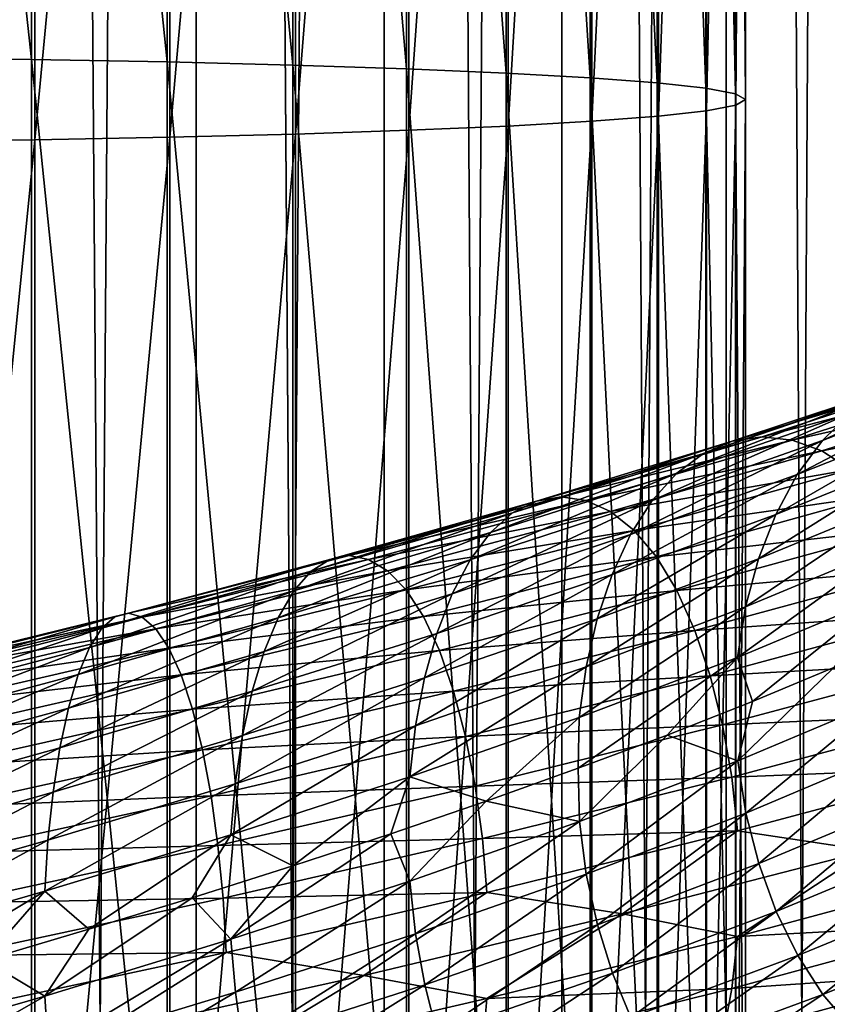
# Model space of a CAD drawing. Header units: metres. Extents: x -44 to 117, y -432 to 89.
# Tile 622 of 656: x 3 to 9, y -217 to -210. Entities that reach past the tile are written whole.
import ezdxf

# ---------------------------------------------------------------- set-up
doc = ezdxf.new("R2010")
doc.units = ezdxf.units.M
doc.layers.add('solid_125568', color=7, linetype='CONTINUOUS')

msp = doc.modelspace()

# ---------------------------------------------------------------- linework, layer by layer
at = {"layer": 'solid_125568'}
for points in [[(4.446262, -312.487854, 241.561676), (4.446262, -117.692879, 207.214066), (2.998006, -117.617592, 207.641052)], [(2.998006, -312.412567, 241.988663), (4.446262, -312.487854, 241.561676), (2.998006, -117.617592, 207.641052)], [(5.834389, -312.591827, 240.972), (5.834389, -117.79686, 206.62439), (4.446262, -117.692879, 207.214066)], [(4.446262, -312.487854, 241.561676), (5.834389, -312.591827, 240.972), (4.446262, -117.692879, 207.214066)], [(7.143617, -312.723083, 240.2276), (7.143617, -117.928116, 205.87999), (5.834389, -117.79686, 206.62439)], [(5.834389, -312.591827, 240.972), (7.143617, -312.723083, 240.2276), (5.834389, -117.79686, 206.62439)], [(8.356239, -312.879852, 239.338547), (8.356239, -118.084877, 204.990936), (7.143617, -117.928116, 205.87999)], [(7.143617, -312.723083, 240.2276), (8.356239, -312.879852, 239.338547), (7.143617, -117.928116, 205.87999)], [(9.455857, -313.059998, 238.316864), (9.455857, -118.26503, 203.969254), (8.356239, -118.084877, 204.990936)], [(8.356239, -312.879852, 239.338547), (9.455857, -313.059998, 238.316864), (8.356239, -118.084877, 204.990936)], [(8.356239, -316.33844, 219.723969), (8.356239, -121.543457, 185.376373), (9.455857, -121.363304, 186.398041)], [(9.455857, -316.158295, 220.745651), (8.356239, -316.33844, 219.723969), (9.455857, -121.363304, 186.398041)], [(7.143617, -316.495209, 218.83493), (7.143617, -121.700218, 184.48732), (8.356239, -121.543457, 185.376373)], [(8.356239, -316.33844, 219.723969), (7.143617, -316.495209, 218.83493), (8.356239, -121.543457, 185.376373)], [(5.834389, -316.626465, 218.09053), (5.834389, -121.831474, 183.74292), (7.143617, -121.700218, 184.48732)], [(7.143617, -316.495209, 218.83493), (5.834389, -316.626465, 218.09053), (7.143617, -121.700218, 184.48732)], [(4.446262, -316.730438, 217.500839), (4.446262, -121.935455, 183.153229), (5.834389, -121.831474, 183.74292)], [(5.834389, -316.626465, 218.09053), (4.446262, -316.730438, 217.500839), (5.834389, -121.831474, 183.74292)], [(2.998006, -316.805725, 217.073853), (2.998006, -122.010742, 182.726242), (4.446262, -121.935455, 183.153229)], [(4.446262, -316.730438, 217.500839), (2.998006, -316.805725, 217.073853), (4.446262, -121.935455, 183.153229)], [(2.201037, -200.108353, 954.210083), (2.201037, -210.657364, 953.937134), (3.254865, -200.112869, 953.852112)], [(2.201037, -210.657364, 953.937134), (3.254865, -210.64389, 953.579407), (3.254865, -200.112869, 953.852112)], [(3.254865, -200.112869, 953.852112), (3.254865, -210.64389, 953.579407), (4.252891, -200.119034, 953.359497)], [(3.254865, -210.64389, 953.579407), (4.252891, -210.625305, 953.087158), (4.252891, -200.119034, 953.359497)], [(4.252891, -200.119034, 953.359497), (4.252891, -210.625305, 953.087158), (5.178002, -200.126831, 952.740784)], [(4.252891, -210.625305, 953.087158), (5.178002, -210.60199, 952.46875), (5.178002, -200.126831, 952.740784)], [(5.178002, -200.126831, 952.740784), (5.178002, -210.60199, 952.46875), (6.01434, -200.136047, 952.006409)], [(5.178002, -210.60199, 952.46875), (6.01434, -210.57431, 951.734924), (6.01434, -200.136047, 952.006409)], [(6.01434, -200.136047, 952.006409), (6.01434, -210.57431, 951.734924), (6.747565, -200.146576, 951.169128)], [(6.01434, -210.57431, 951.734924), (6.747565, -210.542755, 950.898132), (6.747565, -200.146576, 951.169128)], [(6.747565, -200.146576, 951.169128), (6.747565, -210.542755, 950.898132), (7.365107, -200.158203, 950.243164)], [(6.747565, -210.542755, 950.898132), (7.365107, -210.507843, 949.972778), (7.365107, -200.158203, 950.243164)], [(7.365107, -200.158203, 950.243164), (7.365107, -210.507843, 949.972778), (7.856378, -200.170761, 949.244507)], [(7.365107, -210.507843, 949.972778), (7.856378, -210.470215, 948.974731), (7.856378, -200.170761, 949.244507)], [(7.856378, -200.170761, 949.244507), (7.856378, -210.470215, 948.974731), (8.212955, -200.184006, 948.190186)], [(7.847002, -200.252594, 942.732666), (7.847002, -210.224747, 942.466919), (7.352857, -200.265121, 941.735352)], [(8.206614, -200.239349, 943.78595), (8.206614, -210.26445, 943.519531), (7.847002, -200.252594, 942.732666)], [(8.206614, -210.26445, 943.519531), (7.847002, -210.224747, 942.466919), (7.847002, -200.252594, 942.732666)], [(7.856378, -210.470215, 948.974731), (8.212955, -210.430466, 947.921082), (8.212955, -200.184006, 948.190186)], [(8.425529, -200.225647, 944.877136), (8.425529, -210.305588, 944.610107), (8.206614, -200.239349, 943.78595)], [(8.425529, -210.305588, 944.610107), (8.206614, -210.26445, 943.519531), (8.206614, -200.239349, 943.78595)], [(8.212955, -200.184006, 948.190186), (8.212955, -210.430466, 947.921082), (8.428726, -200.197723, 947.098328)], [(8.212955, -210.430466, 947.921082), (8.428726, -210.389313, 946.829895), (8.428726, -200.197723, 947.098328)], [(8.499991, -200.211685, 945.987671), (8.499991, -210.347443, 945.71991), (8.425529, -200.225647, 944.877136)], [(8.499991, -210.347443, 945.71991), (8.425529, -210.305588, 944.610107), (8.425529, -200.225647, 944.877136)], [(8.428726, -200.197723, 947.098328), (8.428726, -210.389313, 946.829895), (8.499991, -200.211685, 945.987671)], [(8.428726, -210.389313, 946.829895), (8.499991, -210.347443, 945.71991), (8.499991, -200.211685, 945.987671)], [(3.232239, -200.310303, 938.138306), (3.232239, -210.051559, 937.875427), (2.177384, -200.314789, 937.783325)], [(3.232239, -210.051559, 937.875427), (2.177384, -210.038193, 937.520752), (2.177384, -200.314789, 937.783325)], [(4.231679, -200.304169, 938.627991), (4.231679, -210.070023, 938.364868), (3.232239, -200.310303, 938.138306)], [(4.231679, -210.070023, 938.364868), (3.232239, -210.051559, 937.875427), (3.232239, -200.310303, 938.138306)], [(5.158569, -200.296417, 939.24408), (5.158569, -210.093246, 938.98053), (4.231679, -200.304169, 938.627991)], [(5.158569, -210.093246, 938.98053), (4.231679, -210.070023, 938.364868), (4.231679, -200.304169, 938.627991)], [(5.997018, -200.287231, 939.976013), (5.997018, -210.120834, 939.712036), (5.158569, -200.296417, 939.24408)], [(5.997018, -210.120834, 939.712036), (5.158569, -210.093246, 938.98053), (5.158569, -200.296417, 939.24408)], [(6.732651, -200.276733, 940.811218), (6.732651, -210.152313, 940.546692), (5.997018, -200.287231, 939.976013)], [(6.732651, -210.152313, 940.546692), (5.997018, -210.120834, 939.712036), (5.997018, -200.287231, 939.976013)], [(7.352857, -200.265121, 941.735352), (7.352857, -210.187149, 941.470276), (6.732651, -200.276733, 940.811218)], [(7.352857, -210.187149, 941.470276), (6.732651, -210.152313, 940.546692), (6.732651, -200.276733, 940.811218)], [(7.847002, -210.224747, 942.466919), (7.352857, -210.187149, 941.470276), (7.352857, -200.265121, 941.735352)], [(3.232239, -219.766937, 937.119019), (2.177384, -219.735779, 936.765442), (2.177384, -210.038193, 937.520752)], [(3.232239, -210.051559, 937.875427), (3.232239, -219.766937, 937.119019), (2.177384, -210.038193, 937.520752)], [(4.231679, -219.809982, 937.606873), (3.232239, -219.766937, 937.119019), (3.232239, -210.051559, 937.875427)], [(4.231679, -210.070023, 938.364868), (4.231679, -219.809982, 937.606873), (3.232239, -210.051559, 937.875427)], [(5.158569, -219.864105, 938.220642), (4.231679, -219.809982, 937.606873), (4.231679, -210.070023, 938.364868)], [(5.158569, -210.093246, 938.98053), (5.158569, -219.864105, 938.220642), (4.231679, -210.070023, 938.364868)], [(5.997018, -219.928421, 938.949829), (5.158569, -219.864105, 938.220642), (5.158569, -210.093246, 938.98053)], [(5.997018, -210.120834, 939.712036), (5.997018, -219.928421, 938.949829), (5.158569, -210.093246, 938.98053)], [(6.732651, -220.001801, 939.78186), (5.997018, -219.928421, 938.949829), (5.997018, -210.120834, 939.712036)], [(6.732651, -210.152313, 940.546692), (6.732651, -220.001801, 939.78186), (5.997018, -210.120834, 939.712036)], [(7.352857, -220.082993, 940.702515), (6.732651, -220.001801, 939.78186), (6.732651, -210.152313, 940.546692)], [(7.352857, -210.187149, 941.470276), (7.352857, -220.082993, 940.702515), (6.732651, -210.152313, 940.546692)], [(7.847002, -220.170609, 941.696045), (7.352857, -220.082993, 940.702515), (7.352857, -210.187149, 941.470276)], [(7.847002, -210.224747, 942.466919), (7.847002, -220.170609, 941.696045), (7.352857, -210.187149, 941.470276)], [(8.206614, -220.263153, 942.745361), (7.847002, -220.170609, 941.696045), (7.847002, -210.224747, 942.466919)], [(8.206614, -210.26445, 943.519531), (8.206614, -220.263153, 942.745361), (7.847002, -210.224747, 942.466919)], [(8.425529, -220.359039, 943.832458), (8.206614, -220.263153, 942.745361), (8.206614, -210.26445, 943.519531)], [(8.425529, -210.305588, 944.610107), (8.425529, -220.359039, 943.832458), (8.206614, -210.26445, 943.519531)], [(8.499991, -220.456604, 944.938782), (8.425529, -220.359039, 943.832458), (8.425529, -210.305588, 944.610107)], [(8.499991, -210.347443, 945.71991), (8.499991, -220.456604, 944.938782), (8.425529, -210.305588, 944.610107)], [(8.428726, -220.554184, 946.045288), (8.499991, -220.456604, 944.938782), (8.499991, -210.347443, 945.71991)], [(8.428726, -210.389313, 946.829895), (8.428726, -220.554184, 946.045288), (8.499991, -210.347443, 945.71991)], [(8.212955, -220.650116, 947.132996), (8.428726, -220.554184, 946.045288), (8.428726, -210.389313, 946.829895)], [(8.212955, -210.430466, 947.921082), (8.212955, -220.650116, 947.132996), (8.428726, -210.389313, 946.829895)], [(7.365107, -220.83049, 949.178223), (7.856378, -220.742752, 948.18335), (7.856378, -210.470215, 948.974731)], [(7.365107, -210.507843, 949.972778), (7.365107, -220.83049, 949.178223), (7.856378, -210.470215, 948.974731)], [(7.856378, -220.742752, 948.18335), (8.212955, -220.650116, 947.132996), (8.212955, -210.430466, 947.921082)], [(7.856378, -210.470215, 948.974731), (7.856378, -220.742752, 948.18335), (8.212955, -210.430466, 947.921082)], [(6.01434, -220.985397, 950.934814), (6.747565, -220.91185, 950.100647), (6.747565, -210.542755, 950.898132)], [(6.01434, -210.57431, 951.734924), (6.01434, -220.985397, 950.934814), (6.747565, -210.542755, 950.898132)], [(6.747565, -220.91185, 950.100647), (7.365107, -220.83049, 949.178223), (7.365107, -210.507843, 949.972778)], [(6.747565, -210.542755, 950.898132), (6.747565, -220.91185, 950.100647), (7.365107, -210.507843, 949.972778)], [(3.254865, -221.147583, 952.773499), (4.252891, -221.104279, 952.282776), (4.252891, -210.625305, 953.087158)], [(3.254865, -210.64389, 953.579407), (3.254865, -221.147583, 952.773499), (4.252891, -210.625305, 953.087158)], [(4.252891, -221.104279, 952.282776), (5.178002, -221.049927, 951.666382), (5.178002, -210.60199, 952.46875)], [(4.252891, -210.625305, 953.087158), (4.252891, -221.104279, 952.282776), (5.178002, -210.60199, 952.46875)], [(5.178002, -221.049927, 951.666382), (6.01434, -220.985397, 950.934814), (6.01434, -210.57431, 951.734924)], [(5.178002, -210.60199, 952.46875), (5.178002, -221.049927, 951.666382), (6.01434, -210.57431, 951.734924)], [(2.201037, -221.179016, 953.130127), (3.254865, -221.147583, 952.773499), (3.254865, -210.64389, 953.579407)], [(2.201037, -210.657364, 953.937134), (2.201037, -221.179016, 953.130127), (3.254865, -210.64389, 953.579407)], [(9.067165, -212.861404, 958.910278), (9.276534, -212.658646, 959.188721), (10.457153, -212.208298, 958.16803)], [(10.221098, -212.412155, 957.913696), (9.067165, -212.861404, 958.910278), (10.457153, -212.208298, 958.16803)], [(8.190162, -212.957245, 960.401489), (8.401793, -212.86792, 960.740601), (9.752309, -212.420044, 959.803406)], [(9.506727, -212.511139, 959.48877), (8.190162, -212.957245, 960.401489), (9.752309, -212.420044, 959.803406)], [(8.401793, -212.86792, 960.740601), (8.621286, -212.83519, 961.087769), (10.007013, -212.385239, 960.125366)], [(9.752309, -212.420044, 959.803406), (8.401793, -212.86792, 960.740601), (10.007013, -212.385239, 960.125366)], [(10.007013, -212.385239, 960.125366), (8.621286, -212.83519, 961.087769), (10.26451, -212.406647, 960.447144)], [(8.621286, -212.83519, 961.087769), (8.843127, -212.858948, 961.434998), (10.26451, -212.406647, 960.447144)], [(10.26451, -212.406647, 960.447144), (8.843127, -212.858948, 961.434998), (10.518726, -212.484085, 960.761353)], [(8.881891, -213.113235, 958.658508), (9.067165, -212.861404, 958.910278), (10.221098, -212.412155, 957.913696)], [(10.012212, -212.664673, 957.68335), (8.881891, -213.113235, 958.658508), (10.221098, -212.412155, 957.913696)], [(7.991846, -213.103287, 960.078369), (8.190162, -212.957245, 960.401489), (9.506727, -212.511139, 959.48877)], [(9.276534, -212.658646, 959.188721), (7.991846, -213.103287, 960.078369), (9.506727, -212.511139, 959.48877)], [(8.843127, -212.858948, 961.434998), (9.062072, -212.93898, 961.77417), (10.518726, -212.484085, 960.761353)], [(10.518726, -212.484085, 960.761353), (9.062072, -212.93898, 961.77417), (10.763968, -212.617264, 961.060181)], [(7.811511, -213.304962, 959.77887), (7.991846, -213.103287, 960.078369), (9.276534, -212.658646, 959.188721)], [(9.067165, -212.861404, 958.910278), (7.811511, -213.304962, 959.77887), (9.276534, -212.658646, 959.188721)], [(8.723609, -213.406708, 958.437744), (8.881891, -213.113235, 958.658508), (10.012212, -212.664673, 957.68335)], [(9.833785, -212.958405, 957.481079), (8.723609, -213.406708, 958.437744), (10.012212, -212.664673, 957.68335)], [(9.062072, -212.93898, 961.77417), (9.273287, -213.074966, 962.096924), (10.763968, -212.617264, 961.060181)], [(6.781201, -213.396088, 961.168396), (6.956493, -213.308426, 961.528259), (8.401793, -212.86792, 960.740601)], [(8.190162, -212.957245, 960.401489), (6.781201, -213.396088, 961.168396), (8.401793, -212.86792, 960.740601)], [(6.956493, -213.308426, 961.528259), (7.138302, -213.277634, 961.89679), (8.621286, -212.83519, 961.087769)], [(8.401793, -212.86792, 960.740601), (6.956493, -213.308426, 961.528259), (8.621286, -212.83519, 961.087769)], [(8.621286, -212.83519, 961.087769), (7.138302, -213.277634, 961.89679), (8.843127, -212.858948, 961.434998)], [(7.138302, -213.277634, 961.89679), (7.321983, -213.303558, 962.265503), (8.843127, -212.858948, 961.434998)], [(8.843127, -212.858948, 961.434998), (7.321983, -213.303558, 962.265503), (9.062072, -212.93898, 961.77417)], [(7.651928, -213.556091, 959.50824), (7.811511, -213.304962, 959.77887), (9.067165, -212.861404, 958.910278)], [(8.881891, -213.113235, 958.658508), (7.651928, -213.556091, 959.50824), (9.067165, -212.861404, 958.910278)], [(6.616999, -213.540756, 960.825745), (6.781201, -213.396088, 961.168396), (8.190162, -212.957245, 960.401489)], [(7.991846, -213.103287, 960.078369), (6.616999, -213.540756, 960.825745), (8.190162, -212.957245, 960.401489)], [(7.321983, -213.303558, 962.265503), (7.503186, -213.385956, 962.625732), (9.062072, -212.93898, 961.77417)], [(9.062072, -212.93898, 961.77417), (7.503186, -213.385956, 962.625732), (9.273287, -213.074966, 962.096924)], [(8.595389, -213.734283, 958.252075), (8.723609, -213.406708, 958.437744), (9.833785, -212.958405, 957.481079)], [(9.689267, -213.285812, 957.310547), (8.595389, -213.734283, 958.252075), (9.833785, -212.958405, 957.481079)], [(6.467733, -213.741364, 960.508301), (6.616999, -213.540756, 960.825745), (7.991846, -213.103287, 960.078369)], [(7.811511, -213.304962, 959.77887), (6.467733, -213.741364, 960.508301), (7.991846, -213.103287, 960.078369)], [(7.503186, -213.385956, 962.625732), (7.677992, -213.524475, 962.968628), (9.273287, -213.074966, 962.096924)], [(9.273287, -213.074966, 962.096924), (7.677992, -213.524475, 962.968628), (9.471969, -213.266571, 962.394775)], [(7.515566, -213.849213, 959.271179), (7.651928, -213.556091, 959.50824), (8.881891, -213.113235, 958.658508)], [(8.723609, -213.406708, 958.437744), (7.515566, -213.849213, 959.271179), (8.881891, -213.113235, 958.658508)], [(5.295199, -213.826218, 961.779968), (5.432161, -213.740112, 962.156555), (6.956493, -213.308426, 961.528259)], [(6.781201, -213.396088, 961.168396), (5.295199, -213.826218, 961.779968), (6.956493, -213.308426, 961.528259)], [(5.432161, -213.740112, 962.156555), (5.574219, -213.71106, 962.542297), (7.138302, -213.277634, 961.89679)], [(6.956493, -213.308426, 961.528259), (5.432161, -213.740112, 962.156555), (7.138302, -213.277634, 961.89679)], [(7.138302, -213.277634, 961.89679), (5.574219, -213.71106, 962.542297), (7.321983, -213.303558, 962.265503)], [(5.574219, -213.71106, 962.542297), (5.717655, -213.738907, 962.928284), (7.321983, -213.303558, 962.265503)], [(7.321983, -213.303558, 962.265503), (5.717655, -213.738907, 962.928284), (7.503186, -213.385956, 962.625732)], [(6.33564, -213.991745, 960.22168), (6.467733, -213.741364, 960.508301), (7.811511, -213.304962, 959.77887)], [(7.651928, -213.556091, 959.50824), (6.33564, -213.991745, 960.22168), (7.811511, -213.304962, 959.77887)], [(7.677992, -213.524475, 962.968628), (7.842515, -213.718765, 963.2854), (9.471969, -213.266571, 962.394775)], [(9.471969, -213.266571, 962.394775), (7.842515, -213.718765, 963.2854), (9.653281, -213.512238, 962.660461)], [(8.500348, -214.08844, 958.105774), (8.595389, -213.734283, 958.252075), (9.689267, -213.285812, 957.310547)], [(9.582148, -213.639359, 957.175781), (8.500348, -214.08844, 958.105774), (9.689267, -213.285812, 957.310547)], [(5.166975, -213.969604, 961.421509), (5.295199, -213.826218, 961.779968), (6.781201, -213.396088, 961.168396)], [(6.616999, -213.540756, 960.825745), (5.166975, -213.969604, 961.421509), (6.781201, -213.396088, 961.168396)], [(5.717655, -213.738907, 962.928284), (5.859056, -213.823395, 963.305481), (7.503186, -213.385956, 962.625732)], [(7.503186, -213.385956, 962.625732), (5.859056, -213.823395, 963.305481), (7.677992, -213.524475, 962.968628)], [(7.405083, -214.176849, 959.072205), (7.515566, -213.849213, 959.271179), (8.723609, -213.406708, 958.437744)], [(8.595389, -213.734283, 958.252075), (7.405083, -214.176849, 959.072205), (8.723609, -213.406708, 958.437744)], [(5.050475, -214.169189, 961.0896), (5.166975, -213.969604, 961.421509), (6.616999, -213.540756, 960.825745)], [(6.467733, -213.741364, 960.508301), (5.050475, -214.169189, 961.0896), (6.616999, -213.540756, 960.825745)], [(5.859056, -213.823395, 963.305481), (5.995468, -213.964127, 963.664612), (7.677992, -213.524475, 962.968628)], [(7.677992, -213.524475, 962.968628), (5.995468, -213.964127, 963.664612), (7.842515, -213.718765, 963.2854)], [(7.842515, -213.718765, 963.2854), (7.992738, -213.967224, 963.568176), (9.653281, -213.512238, 962.660461)], [(9.653281, -213.512238, 962.660461), (7.992738, -213.967224, 963.568176), (9.813805, -213.80484, 962.889893)], [(6.222737, -214.28447, 959.970825), (6.33564, -213.991745, 960.22168), (7.651928, -213.556091, 959.50824)], [(7.515566, -213.849213, 959.271179), (6.222737, -214.28447, 959.970825), (7.651928, -213.556091, 959.50824)], [(8.441596, -214.461639, 958.003052), (8.500348, -214.08844, 958.105774), (9.582148, -213.639359, 957.175781)], [(9.515914, -214.01149, 957.080444), (8.441596, -214.461639, 958.003052), (9.582148, -213.639359, 957.175781)], [(3.749554, -214.246353, 962.230591), (3.846644, -214.161591, 962.619751), (5.432161, -213.740112, 962.156555)], [(5.295199, -213.826218, 961.779968), (3.749554, -214.246353, 962.230591), (5.432161, -213.740112, 962.156555)], [(3.846644, -214.161591, 962.619751), (3.947351, -214.134079, 963.018433), (5.574219, -213.71106, 962.542297)], [(5.432161, -213.740112, 962.156555), (3.846644, -214.161591, 962.619751), (5.574219, -213.71106, 962.542297)], [(5.574219, -213.71106, 962.542297), (3.947351, -214.134079, 963.018433), (5.717655, -213.738907, 962.928284)], [(3.947351, -214.134079, 963.018433), (4.048925, -214.163589, 963.417358), (5.717655, -213.738907, 962.928284)], [(5.717655, -213.738907, 962.928284), (4.048925, -214.163589, 963.417358), (5.859056, -213.823395, 963.305481)], [(4.947373, -214.418823, 960.790039), (5.050475, -214.169189, 961.0896), (6.467733, -213.741364, 960.508301)], [(6.33564, -213.991745, 960.22168), (4.947373, -214.418823, 960.790039), (6.467733, -213.741364, 960.508301)], [(5.995468, -213.964127, 963.664612), (6.123964, -214.160751, 963.996521), (7.842515, -213.718765, 963.2854)], [(7.842515, -213.718765, 963.2854), (6.123964, -214.160751, 963.996521), (7.992738, -213.967224, 963.568176)], [(7.323186, -214.531464, 958.915771), (7.405083, -214.176849, 959.072205), (8.595389, -213.734283, 958.252075)], [(8.500348, -214.08844, 958.105774), (7.323186, -214.531464, 958.915771), (8.595389, -213.734283, 958.252075)], [(3.658754, -214.38855, 961.860229), (3.749554, -214.246353, 962.230591), (5.295199, -213.826218, 961.779968)], [(5.166975, -213.969604, 961.421509), (3.658754, -214.38855, 961.860229), (5.295199, -213.826218, 961.779968)], [(4.048925, -214.163589, 963.417358), (4.148933, -214.249863, 963.80719), (5.859056, -213.823395, 963.305481)], [(5.859056, -213.823395, 963.305481), (4.148933, -214.249863, 963.80719), (5.995468, -213.964127, 963.664612)], [(7.992738, -213.967224, 963.568176), (8.125738, -214.26265, 963.812561), (9.813805, -213.80484, 962.889893)], [(9.813805, -213.80484, 962.889893), (8.125738, -214.26265, 963.812561), (9.950688, -214.135818, 963.079712)], [(6.131237, -214.612061, 959.760437), (6.222737, -214.28447, 959.970825), (7.515566, -213.849213, 959.271179)], [(7.405083, -214.176849, 959.072205), (6.131237, -214.612061, 959.760437), (7.515566, -213.849213, 959.271179)], [(3.576329, -214.587189, 961.517395), (3.658754, -214.38855, 961.860229), (5.166975, -213.969604, 961.421509)], [(5.050475, -214.169189, 961.0896), (3.576329, -214.587189, 961.517395), (5.166975, -213.969604, 961.421509)], [(4.148933, -214.249863, 963.80719), (4.245413, -214.392471, 964.178406), (5.995468, -213.964127, 963.664612)], [(5.995468, -213.964127, 963.664612), (4.245413, -214.392471, 964.178406), (6.123964, -214.160751, 963.996521)], [(6.123964, -214.160751, 963.996521), (6.241389, -214.411606, 964.292908), (7.992738, -213.967224, 963.568176)], [(7.992738, -213.967224, 963.568176), (6.241389, -214.411606, 964.292908), (8.125738, -214.26265, 963.812561)], [(4.85921, -214.711105, 960.527893), (4.947373, -214.418823, 960.790039), (6.33564, -213.991745, 960.22168)], [(6.222737, -214.28447, 959.970825), (4.85921, -214.711105, 960.527893), (6.33564, -213.991745, 960.22168)], [(9.515914, -214.01149, 957.080444), (8.550776, -214.785461, 957.848572), (8.441596, -214.461639, 958.003052)], [(9.515914, -214.01149, 957.080444), (9.152195, -214.534912, 957.344482), (8.550776, -214.785461, 957.848572)], [(7.272576, -214.905548, 958.806396), (7.323186, -214.531464, 958.915771), (8.500348, -214.08844, 958.105774)], [(8.441596, -214.461639, 958.003052), (7.272576, -214.905548, 958.806396), (8.500348, -214.08844, 958.105774)], [(2.161888, -214.655151, 962.514954), (2.218017, -214.571564, 962.912415), (3.846644, -214.161591, 962.619751)], [(3.749554, -214.246353, 962.230591), (2.161888, -214.655151, 962.514954), (3.846644, -214.161591, 962.619751)], [(2.218017, -214.571564, 962.912415), (2.276244, -214.545334, 963.319641), (3.947351, -214.134079, 963.018433)], [(3.846644, -214.161591, 962.619751), (2.218017, -214.571564, 962.912415), (3.947351, -214.134079, 963.018433)], [(3.947351, -214.134079, 963.018433), (2.276244, -214.545334, 963.319641), (4.048925, -214.163589, 963.417358)], [(2.276244, -214.545334, 963.319641), (2.334818, -214.576218, 963.727051), (4.048925, -214.163589, 963.417358)], [(4.048925, -214.163589, 963.417358), (2.334818, -214.576218, 963.727051), (4.148933, -214.249863, 963.80719)], [(3.50338, -214.836105, 961.208008), (3.576329, -214.587189, 961.517395), (5.050475, -214.169189, 961.0896)], [(4.947373, -214.418823, 960.790039), (3.50338, -214.836105, 961.208008), (5.050475, -214.169189, 961.0896)], [(4.245413, -214.392471, 964.178406), (4.336434, -214.591019, 964.521545), (6.123964, -214.160751, 963.996521)], [(6.123964, -214.160751, 963.996521), (4.336434, -214.591019, 964.521545), (6.241389, -214.411606, 964.292908)], [(6.063407, -214.966995, 959.595337), (6.131237, -214.612061, 959.760437), (7.405083, -214.176849, 959.072205)], [(7.323186, -214.531464, 958.915771), (6.063407, -214.966995, 959.595337), (7.405083, -214.176849, 959.072205)], [(8.125738, -214.26265, 963.812561), (8.239094, -214.59642, 964.014893), (9.950688, -214.135818, 963.079712)], [(9.950688, -214.135818, 963.079712), (8.239094, -214.59642, 964.014893), (10.06139, -214.496521, 963.226318)], [(2.109528, -214.796341, 962.136719), (2.161888, -214.655151, 962.514954), (3.749554, -214.246353, 962.230591)], [(3.658754, -214.38855, 961.860229), (2.109528, -214.796341, 962.136719), (3.749554, -214.246353, 962.230591)], [(2.334818, -214.576218, 963.727051), (2.392313, -214.66391, 964.125061), (4.148933, -214.249863, 963.80719)], [(4.148933, -214.249863, 963.80719), (2.392313, -214.66391, 964.125061), (4.245413, -214.392471, 964.178406)], [(6.241389, -214.411606, 964.292908), (6.345353, -214.709457, 964.549255), (8.125738, -214.26265, 963.812561)], [(8.125738, -214.26265, 963.812561), (6.345353, -214.709457, 964.549255), (8.239094, -214.59642, 964.014893)], [(4.787733, -215.038559, 960.308228), (4.85921, -214.711105, 960.527893), (6.222737, -214.28447, 959.970825)], [(6.131237, -214.612061, 959.760437), (4.787733, -215.038559, 960.308228), (6.222737, -214.28447, 959.970825)], [(2.062103, -214.99411, 961.786621), (2.109528, -214.796341, 962.136719), (3.658754, -214.38855, 961.860229)], [(3.576329, -214.587189, 961.517395), (2.062103, -214.99411, 961.786621), (3.658754, -214.38855, 961.860229)], [(2.392313, -214.66391, 964.125061), (2.447779, -214.808014, 964.504089), (4.245413, -214.392471, 964.178406)], [(4.245413, -214.392471, 964.178406), (2.447779, -214.808014, 964.504089), (4.336434, -214.591019, 964.521545)], [(4.336434, -214.591019, 964.521545), (4.419739, -214.843842, 964.828064), (6.241389, -214.411606, 964.292908)], [(6.241389, -214.411606, 964.292908), (4.419739, -214.843842, 964.828064), (6.345353, -214.709457, 964.549255)], [(3.440951, -215.127899, 960.937317), (3.50338, -214.836105, 961.208008), (4.947373, -214.418823, 960.790039)], [(4.85921, -214.711105, 960.527893), (3.440951, -215.127899, 960.937317), (4.947373, -214.418823, 960.790039)], [(8.441596, -214.461639, 958.003052), (7.920608, -215.033737, 958.315796), (7.264784, -215.279221, 958.743958)], [(8.441596, -214.461639, 958.003052), (7.264784, -215.279221, 958.743958), (7.272576, -214.905548, 958.806396)], [(8.441596, -214.461639, 958.003052), (8.550776, -214.785461, 957.848572), (7.920608, -215.033737, 958.315796)], [(6.02151, -215.341766, 959.480286), (6.063407, -214.966995, 959.595337), (7.323186, -214.531464, 958.915771)], [(7.272576, -214.905548, 958.806396), (6.02151, -215.341766, 959.480286), (7.323186, -214.531464, 958.915771)], [(8.239094, -214.59642, 964.014893), (8.330717, -214.959824, 964.171509), (10.06139, -214.496521, 963.226318)], [(10.06139, -214.496521, 963.226318), (8.330717, -214.959824, 964.171509), (10.143467, -214.878265, 963.326172)], [(8.442775, -215.22496, 957.941711), (8.550776, -214.785461, 957.848572), (9.152195, -214.534912, 957.344482)], [(9.517138, -214.771164, 957.020691), (8.442775, -215.22496, 957.941711), (9.152195, -214.534912, 957.344482)], [(2.020124, -215.24234, 961.470642), (2.062103, -214.99411, 961.786621), (3.576329, -214.587189, 961.517395)], [(3.50338, -214.836105, 961.208008), (2.020124, -215.24234, 961.470642), (3.576329, -214.587189, 961.517395)], [(2.447779, -214.808014, 964.504089), (2.500306, -215.008072, 964.854431), (4.336434, -214.591019, 964.521545)], [(4.336434, -214.591019, 964.521545), (2.500306, -215.008072, 964.854431), (4.419739, -214.843842, 964.828064)], [(4.734742, -215.393661, 960.135986), (4.787733, -215.038559, 960.308228), (6.131237, -214.612061, 959.760437)], [(6.063407, -214.966995, 959.595337), (4.734742, -215.393661, 960.135986), (6.131237, -214.612061, 959.760437)], [(6.345353, -214.709457, 964.549255), (6.433895, -215.045593, 964.761597), (8.239094, -214.59642, 964.014893)], [(8.239094, -214.59642, 964.014893), (6.433895, -215.045593, 964.761597), (8.330717, -214.959824, 964.171509)], [(3.390301, -215.455124, 960.71051), (3.440951, -215.127899, 960.937317), (4.85921, -214.711105, 960.527893)], [(4.787733, -215.038559, 960.308228), (3.390301, -215.455124, 960.71051), (4.85921, -214.711105, 960.527893)], [(4.419739, -214.843842, 964.828064), (4.493496, -215.143646, 965.093262), (6.345353, -214.709457, 964.549255)], [(6.345353, -214.709457, 964.549255), (4.493496, -215.143646, 965.093262), (6.433895, -215.045593, 964.761597)], [(8.502224, -215.609619, 957.983948), (8.442775, -215.22496, 957.941711), (9.517138, -214.771164, 957.020691)], [(9.584148, -215.153458, 957.057007), (8.502224, -215.609619, 957.983948), (9.517138, -214.771164, 957.020691)], [(1.984128, -215.53363, 961.194153), (2.020124, -215.24234, 961.470642), (3.50338, -214.836105, 961.208008)], [(3.440951, -215.127899, 960.937317), (1.984128, -215.53363, 961.194153), (3.50338, -214.836105, 961.208008)], [(2.500306, -215.008072, 964.854431), (2.548557, -215.262405, 965.167542), (4.419739, -214.843842, 964.828064)], [(4.419739, -214.843842, 964.828064), (2.548557, -215.262405, 965.167542), (4.493496, -215.143646, 965.093262)], [(8.442775, -215.22496, 957.941711), (7.920608, -215.033737, 958.315796), (8.550776, -214.785461, 957.848572)], [(7.272576, -214.905548, 958.806396), (6.585127, -215.521851, 959.131897), (6.02151, -215.341766, 959.480286)], [(7.272576, -214.905548, 958.806396), (7.264784, -215.279221, 958.743958), (6.585127, -215.521851, 959.131897)], [(8.330717, -214.959824, 964.171509), (8.398621, -215.34407, 964.278442), (10.143467, -214.878265, 963.326172)], [(10.143467, -214.878265, 963.326172), (8.398621, -215.34407, 964.278442), (10.194492, -215.272369, 963.37561)], [(4.702034, -215.768951, 960.016296), (4.734742, -215.393661, 960.135986), (6.063407, -214.966995, 959.595337)], [(6.02151, -215.341766, 959.480286), (4.702034, -215.768951, 960.016296), (6.063407, -214.966995, 959.595337)], [(6.433895, -215.045593, 964.761597), (6.505398, -215.411224, 964.926086), (8.330717, -214.959824, 964.171509)], [(8.330717, -214.959824, 964.171509), (6.505398, -215.411224, 964.926086), (8.398621, -215.34407, 964.278442)], [(3.352746, -215.810272, 960.532776), (3.390301, -215.455124, 960.71051), (4.787733, -215.038559, 960.308228)], [(4.734742, -215.393661, 960.135986), (3.352746, -215.810272, 960.532776), (4.787733, -215.038559, 960.308228)], [(4.493496, -215.143646, 965.093262), (4.556225, -215.481689, 965.312988), (6.433895, -215.045593, 964.761597)], [(6.433895, -215.045593, 964.761597), (4.556225, -215.481689, 965.312988), (6.505398, -215.411224, 964.926086)], [(7.273694, -215.672058, 958.743591), (7.264784, -215.279221, 958.743958), (7.920608, -215.033737, 958.315796)], [(8.442775, -215.22496, 957.941711), (7.273694, -215.672058, 958.743591), (7.920608, -215.033737, 958.315796)], [(1.954873, -215.86055, 960.962463), (1.984128, -215.53363, 961.194153), (3.440951, -215.127899, 960.937317)], [(3.390301, -215.455124, 960.71051), (1.954873, -215.86055, 960.962463), (3.440951, -215.127899, 960.937317)], [(2.548557, -215.262405, 965.167542), (2.59128, -215.563675, 965.438293), (4.493496, -215.143646, 965.093262)], [(4.493496, -215.143646, 965.093262), (2.59128, -215.563675, 965.438293), (4.556225, -215.481689, 965.312988)], [(8.597657, -215.982391, 958.072266), (8.502224, -215.609619, 957.983948), (9.584148, -215.153458, 957.057007)], [(9.691751, -215.523499, 957.135437), (8.597657, -215.982391, 958.072266), (9.584148, -215.153458, 957.057007)], [(7.273694, -215.672058, 958.743591), (6.585127, -215.521851, 959.131897), (7.264784, -215.279221, 958.743958)], [(7.324916, -216.058838, 958.790833), (7.273694, -215.672058, 958.743591), (8.442775, -215.22496, 957.941711)], [(8.502224, -215.609619, 957.983948), (7.324916, -216.058838, 958.790833), (8.442775, -215.22496, 957.941711)], [(8.398621, -215.34407, 964.278442), (8.440834, -215.740417, 964.33197), (10.194492, -215.272369, 963.37561)], [(10.194492, -215.272369, 963.37561), (8.440834, -215.740417, 964.33197), (9.404457, -215.88591, 963.842102)], [(6.02151, -215.341766, 959.480286), (5.159755, -215.998917, 959.783569), (4.702034, -215.768951, 960.016296)], [(6.02151, -215.341766, 959.480286), (5.883122, -215.761673, 959.478638), (5.159755, -215.998917, 959.783569)], [(6.02151, -215.341766, 959.480286), (6.585127, -215.521851, 959.131897), (5.883122, -215.761673, 959.478638)], [(6.505398, -215.411224, 964.926086), (6.558356, -215.797562, 965.038635), (8.398621, -215.34407, 964.278442)], [(8.398621, -215.34407, 964.278442), (6.558356, -215.797562, 965.038635), (8.440834, -215.740417, 964.33197)], [(3.329595, -216.185852, 960.409363), (3.352746, -215.810272, 960.532776), (4.734742, -215.393661, 960.135986)], [(4.702034, -215.768951, 960.016296), (3.329595, -216.185852, 960.409363), (4.734742, -215.393661, 960.135986)], [(4.556225, -215.481689, 965.312988), (4.606803, -215.849106, 965.483154), (6.505398, -215.411224, 964.926086)], [(6.505398, -215.411224, 964.926086), (4.606803, -215.849106, 965.483154), (6.558356, -215.797562, 965.038635)], [(1.933174, -216.215591, 960.780945), (1.954873, -215.86055, 960.962463), (3.390301, -215.455124, 960.71051)], [(3.352746, -215.810272, 960.532776), (1.933174, -216.215591, 960.780945), (3.390301, -215.455124, 960.71051)], [(2.59128, -215.563675, 965.438293), (2.627494, -215.903107, 965.662598), (4.556225, -215.481689, 965.312988)], [(4.556225, -215.481689, 965.312988), (2.627494, -215.903107, 965.662598), (4.606803, -215.849106, 965.483154)], [(6.022557, -216.110962, 959.415955), (5.883122, -215.761673, 959.478638), (6.585127, -215.521851, 959.131897)], [(7.273694, -215.672058, 958.743591), (6.022557, -216.110962, 959.415955), (6.585127, -215.521851, 959.131897)], [(8.726187, -216.335129, 958.203674), (8.597657, -215.982391, 958.072266), (9.691751, -215.523499, 957.135437)], [(9.836664, -215.873199, 957.253113), (8.726187, -216.335129, 958.203674), (9.691751, -215.523499, 957.135437)], [(7.407109, -216.434036, 958.887817), (7.324916, -216.058838, 958.790833), (8.502224, -215.609619, 957.983948)], [(8.597657, -215.982391, 958.072266), (7.407109, -216.434036, 958.887817), (8.502224, -215.609619, 957.983948)], [(6.064973, -216.499557, 959.467346), (6.022557, -216.110962, 959.415955), (7.273694, -215.672058, 958.743591)], [(7.324916, -216.058838, 958.790833), (6.064973, -216.499557, 959.467346), (7.273694, -215.672058, 958.743591)], [(4.702034, -215.768951, 960.016296), (3.655341, -216.466064, 960.265259), (3.329595, -216.185852, 960.409363)], [(4.702034, -215.768951, 960.016296), (4.416016, -216.233887, 960.046265), (3.655341, -216.466064, 960.265259)], [(4.702034, -215.768951, 960.016296), (5.159755, -215.998917, 959.783569), (4.416016, -216.233887, 960.046265)], [(4.702996, -216.540283, 959.9505), (5.159755, -215.998917, 959.783569), (5.883122, -215.761673, 959.478638)], [(6.022557, -216.110962, 959.415955), (4.702996, -216.540283, 959.9505), (5.883122, -215.761673, 959.478638)], [(6.558356, -215.797562, 965.038635), (6.59128, -216.195755, 965.095276), (8.440834, -215.740417, 964.33197)], [(8.440834, -215.740417, 964.33197), (6.59128, -216.195755, 965.095276), (7.591834, -216.351974, 964.713623)], [(8.440834, -215.740417, 964.33197), (7.591834, -216.351974, 964.713623), (9.404457, -215.88591, 963.842102)], [(1.91984, -216.591309, 960.654846), (1.933174, -216.215591, 960.780945), (3.352746, -215.810272, 960.532776)], [(3.329595, -216.185852, 960.409363), (1.91984, -216.591309, 960.654846), (3.352746, -215.810272, 960.532776)], [(2.627494, -215.903107, 965.662598), (2.65658, -216.271805, 965.836304), (4.606803, -215.849106, 965.483154)], [(4.606803, -215.849106, 965.483154), (2.65658, -216.271805, 965.836304), (4.64422, -216.237061, 965.599731)], [(4.606803, -215.849106, 965.483154), (4.64422, -216.237061, 965.599731), (6.558356, -215.797562, 965.038635)], [(6.558356, -215.797562, 965.038635), (4.64422, -216.237061, 965.599731), (6.59128, -216.195755, 965.095276)], [(9.404457, -215.88591, 963.842102), (7.591834, -216.351974, 964.713623), (8.441518, -216.519928, 964.266785)], [(9.404457, -215.88591, 963.842102), (8.441518, -216.519928, 964.266785), (10.195247, -216.048645, 963.312012)], [(8.884922, -216.659698, 958.375061), (8.726187, -216.335129, 958.203674), (9.836664, -215.873199, 957.253113)], [(10.015604, -216.194519, 957.407288), (8.884922, -216.659698, 958.375061), (9.836664, -215.873199, 957.253113)], [(4.702996, -216.540283, 959.9505), (4.416016, -216.233887, 960.046265), (5.159755, -215.998917, 959.783569)], [(7.517813, -216.78949, 959.031128), (7.407109, -216.434036, 958.887817), (8.597657, -215.982391, 958.072266)], [(8.726187, -216.335129, 958.203674), (7.517813, -216.78949, 959.031128), (8.597657, -215.982391, 958.072266)], [(6.132999, -216.876877, 959.571533), (6.064973, -216.499557, 959.467346), (7.324916, -216.058838, 958.790833)], [(7.407109, -216.434036, 958.887817), (6.132999, -216.876877, 959.571533), (7.324916, -216.058838, 958.790833)], [(10.195247, -216.048645, 963.312012), (8.441518, -216.519928, 964.266785), (10.144427, -216.429459, 963.199463)], [(4.736125, -216.930359, 960.005127), (4.702996, -216.540283, 959.9505), (6.022557, -216.110962, 959.415955)], [(6.064973, -216.499557, 959.467346), (4.736125, -216.930359, 960.005127), (6.022557, -216.110962, 959.415955)], [(3.329595, -216.185852, 960.409363), (2.104123, -216.91806, 960.566467), (1.91984, -216.591309, 960.654846)], [(3.329595, -216.185852, 960.409363), (2.88327, -216.694336, 960.438965), (2.104123, -216.91806, 960.566467)], [(3.329595, -216.185852, 960.409363), (3.655341, -216.466064, 960.265259), (2.88327, -216.694336, 960.438965)], [(4.64422, -216.237061, 965.599731), (4.667482, -216.636673, 965.658569), (6.59128, -216.195755, 965.095276)], [(6.59128, -216.195755, 965.095276), (4.667482, -216.636673, 965.658569), (5.68358, -216.806061, 965.388977)], [(6.59128, -216.195755, 965.095276), (5.68358, -216.806061, 965.388977), (7.591834, -216.351974, 964.713623)], [(9.070912, -216.948013, 958.583374), (8.884922, -216.659698, 958.375061), (10.015604, -216.194519, 957.407288)], [(10.22523, -216.479385, 957.595276), (9.070912, -216.948013, 958.583374), (10.015604, -216.194519, 957.407288)], [(2.65658, -216.271805, 965.836304), (2.678036, -216.660904, 965.955261), (4.64422, -216.237061, 965.599731)], [(4.64422, -216.237061, 965.599731), (2.678036, -216.660904, 965.955261), (4.667482, -216.636673, 965.658569)], [(3.330462, -216.958755, 960.342102), (3.655341, -216.466064, 960.265259), (4.416016, -216.233887, 960.046265)], [(4.702996, -216.540283, 959.9505), (3.330462, -216.958755, 960.342102), (4.416016, -216.233887, 960.046265)], [(7.591834, -216.351974, 964.713623), (5.68358, -216.806061, 965.388977), (6.591883, -216.977844, 965.028564)], [(7.591834, -216.351974, 964.713623), (6.591883, -216.977844, 965.028564), (8.441518, -216.519928, 964.266785)], [(7.654563, -217.11702, 959.217468), (7.517813, -216.78949, 959.031128), (8.726187, -216.335129, 958.203674)], [(8.884922, -216.659698, 958.375061), (7.654563, -217.11702, 959.217468), (8.726187, -216.335129, 958.203674)], [(6.224627, -217.234711, 959.724854), (6.132999, -216.876877, 959.571533), (7.407109, -216.434036, 958.887817)], [(7.517813, -216.78949, 959.031128), (6.224627, -217.234711, 959.724854), (7.407109, -216.434036, 958.887817)], [(10.144427, -216.429459, 963.199463), (8.399409, -216.901871, 964.148438), (10.062317, -216.789963, 963.039246)], [(8.441518, -216.519928, 964.266785), (8.399409, -216.901871, 964.148438), (10.144427, -216.429459, 963.199463)], [(3.330462, -216.958755, 960.342102), (2.88327, -216.694336, 960.438965), (3.655341, -216.466064, 960.265259)], [(4.789211, -217.309433, 960.114868), (4.736125, -216.930359, 960.005127), (6.064973, -216.499557, 959.467346)], [(6.132999, -216.876877, 959.571533), (4.789211, -217.309433, 960.114868), (6.064973, -216.499557, 959.467346)], [(8.441518, -216.519928, 964.266785), (6.591883, -216.977844, 965.028564), (8.399409, -216.901871, 964.148438)], [(9.280996, -217.192047, 958.825806), (9.070912, -216.948013, 958.583374), (10.22523, -216.479385, 957.595276)], [(3.35393, -217.349991, 960.398926), (3.330462, -216.958755, 960.342102), (4.702996, -216.540283, 959.9505)], [(4.736125, -216.930359, 960.005127), (3.35393, -217.349991, 960.398926), (4.702996, -216.540283, 959.9505)], [(2.678036, -216.660904, 965.955261), (2.691376, -217.061478, 966.015259), (4.667482, -216.636673, 965.658569)], [(4.667482, -216.636673, 965.658569), (2.691376, -217.061478, 966.015259), (3.706731, -217.245041, 965.857727)], [(4.667482, -216.636673, 965.658569), (3.706731, -217.245041, 965.857727), (5.68358, -216.806061, 965.388977)], [(7.814832, -217.408463, 959.443542), (7.654563, -217.11702, 959.217468), (8.884922, -216.659698, 958.375061)], [(9.070912, -216.948013, 958.583374), (7.814832, -217.408463, 959.443542), (8.884922, -216.659698, 958.375061)], [(3.330462, -216.958755, 960.342102), (1.920603, -217.365204, 960.586243), (2.88327, -216.694336, 960.438965)], [(5.68358, -216.806061, 965.388977), (3.706731, -217.245041, 965.857727), (4.668001, -217.42067, 965.590332)], [(5.68358, -216.806061, 965.388977), (4.668001, -217.42067, 965.590332), (6.591883, -216.977844, 965.028564)], [(6.337851, -217.564819, 959.923767), (6.224627, -217.234711, 959.724854), (7.517813, -216.78949, 959.031128)], [(7.654563, -217.11702, 959.217468), (6.337851, -217.564819, 959.923767), (7.517813, -216.78949, 959.031128)], [(10.062317, -216.789963, 963.039246), (8.331364, -217.263062, 963.979492), (9.951687, -217.122131, 962.836182)], [(8.399409, -216.901871, 964.148438), (8.331364, -217.263062, 963.979492), (10.062317, -216.789963, 963.039246)], [(4.860724, -217.669266, 960.276123), (4.789211, -217.309433, 960.114868), (6.132999, -216.876877, 959.571533)], [(6.224627, -217.234711, 959.724854), (4.860724, -217.669266, 960.276123), (6.132999, -216.876877, 959.571533)], [(3.391478, -217.730453, 960.512817), (3.35393, -217.349991, 960.398926), (4.736125, -216.930359, 960.005127)], [(4.789211, -217.309433, 960.114868), (3.391478, -217.730453, 960.512817), (4.736125, -216.930359, 960.005127)], [(8.399409, -216.901871, 964.148438), (6.558965, -217.360641, 964.905457), (8.331364, -217.263062, 963.979492)], [(6.591883, -216.977844, 965.028564), (6.558965, -217.360641, 964.905457), (8.399409, -216.901871, 964.148438)], [(7.995862, -217.655777, 959.706116), (7.814832, -217.408463, 959.443542), (9.070912, -216.948013, 958.583374)], [(9.280996, -217.192047, 958.825806), (7.995862, -217.655777, 959.706116), (9.070912, -216.948013, 958.583374)], [(1.934147, -217.757217, 960.644287), (1.920603, -217.365204, 960.586243), (3.330462, -216.958755, 960.342102)], [(3.35393, -217.349991, 960.398926), (1.934147, -217.757217, 960.644287), (3.330462, -216.958755, 960.342102)], [(6.591883, -216.977844, 965.028564), (4.668001, -217.42067, 965.590332), (6.558965, -217.360641, 964.905457)]]:
    msp.add_3dface(points, dxfattribs=at)

doc.saveas('drawing.dxf')
